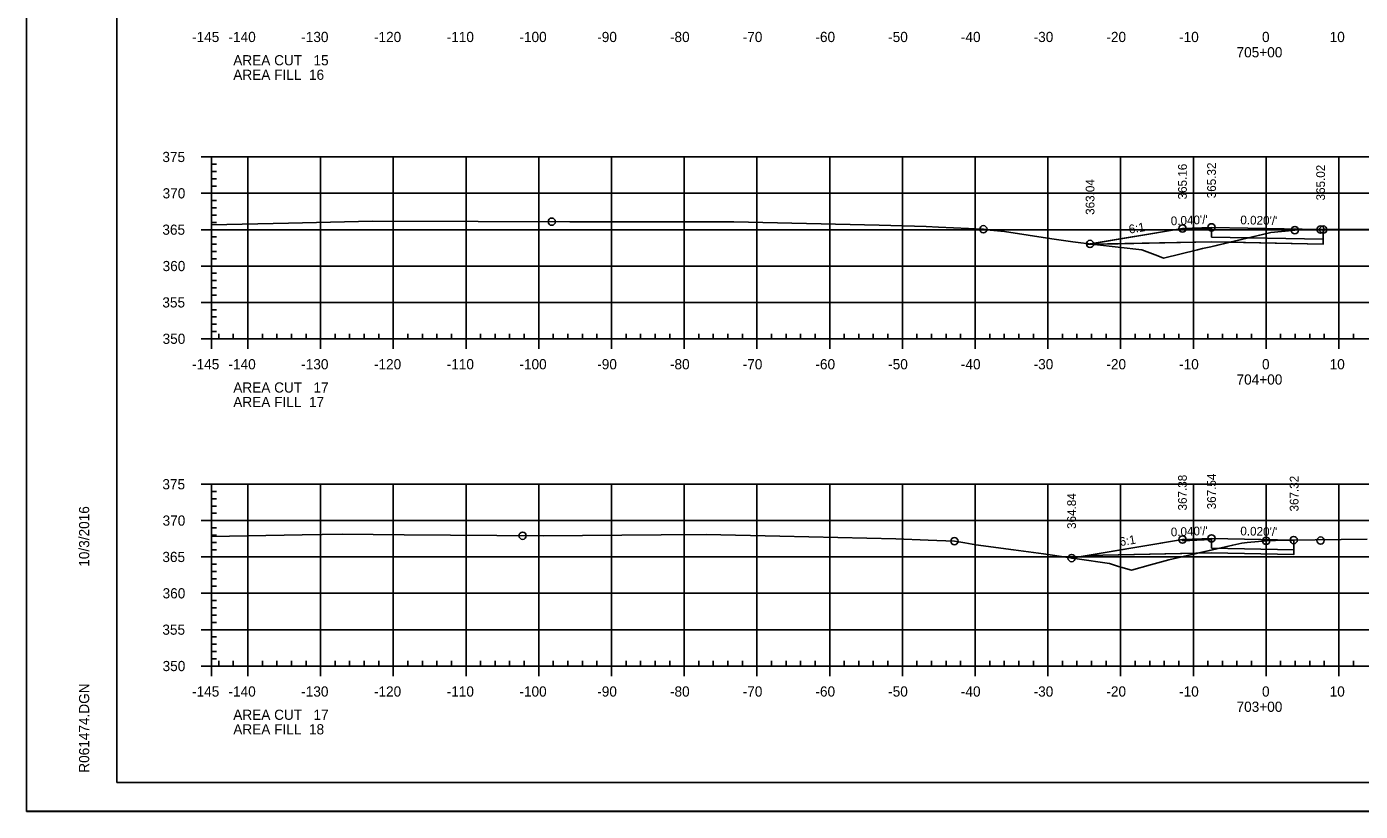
# Model space of a CAD drawing. Extents: x 1359801 to 1362404, y 372415 to 374228.
# Drawn here: x 1360417.1 to 1360600.5, y 372734.6 to 372842.5 of the extents above; entities that cross this region are included whole.
import ezdxf

# ---------------------------------------------------------------- set-up
doc = ezdxf.new("R2010")
doc.units = 0
for name, color, linetype in [('S_DRG_PT_SYM', 7, 'Continuous'), ('S_ELECTRIC_UTILITIES_ANNOT', 7, 'Continuous'), ('S_IRON_PIN', 7, 'Continuous'), ('S_MAILBOX', 7, 'Continuous'), ('S_PRIMARY_CTL', 7, 'Continuous'), ('S_SANITARY_SEWER', 7, 'Continuous'), ('S_SHOULDER', 7, 'Continuous'), ('S_UNDERGROUND_CABLE', 7, 'Continuous'), ('S_UTL_PT_SYM', 7, 'Continuous'), ('S_WATER_UTILITIES', 7, 'Continuous')]:
    doc.layers.add(name, color=color, linetype=linetype)

msp = doc.modelspace()

# ---------------------------------------------------------------- linework, layer by layer
at = {"layer": 'S_DRG_PT_SYM'}
for points in [[(1360442.53, 372815.23), (1360453.14, 372815.47), (1360464.65, 372815.73), (1360479.21, 372815.7), (1360491.8, 372815.67), (1360501.28, 372815.68), (1360514.35, 372815.67), (1360534.34, 372815.18), (1360540.78, 372815.02), (1360542.48, 372814.94), (1360548.66, 372814.64), (1360549.61, 372814.53), (1360551.56, 372814.31), (1360558.08, 372813.34), (1360560.98, 372812.91), (1360563.92, 372812.55), (1360570.47, 372811.81), (1360572.66, 372810.97), (1360573.43, 372810.68), (1360578.09, 372811.8), (1360578.8, 372811.97), (1360579.94, 372812.23), (1360588.18, 372814.17), (1360591.14, 372814.48), (1360591.49, 372814.52), (1360595.1, 372814.59), (1360595.4, 372814.59), (1360596.2, 372814.6), (1360605.58, 372814.66)], [(1360442.53, 372772.37), (1360455.01, 372772.6), (1360460.52, 372772.7), (1360469.03, 372772.63), (1360488.12, 372772.47), (1360504.37, 372772.62), (1360510.56, 372772.66), (1360520.69, 372772.43), (1360536.64, 372772.06), (1360541.07, 372771.89), (1360544.68, 372771.75), (1360546.12, 372771.5), (1360547.64, 372771.24), (1360552.8, 372770.55), (1360556.95, 372770.01), (1360561.54, 372769.31), (1360565.99, 372768.67), (1360567.25, 372768.25), (1360569.02, 372767.75), (1360571.62, 372768.48), (1360574.15, 372769.18), (1360582.94, 372771.2), (1360584.21, 372771.49), (1360584.91, 372771.56), (1360587.55, 372771.8), (1360590.17, 372771.87), (1360591.33, 372771.9), (1360594.3, 372771.94), (1360601.42, 372772.03)]]:
    msp.add_lwpolyline(points, dxfattribs=at)
at = {"layer": 'S_ELECTRIC_UTILITIES_ANNOT'}
for p, q in [((1360580.03, 372812.9), (1360563.74, 372812.57)), ((1360563.74, 372812.57), (1360563.74, 372812.57)), ((1360582.56, 372812.85), (1360580.03, 372812.9)), ((1360562.94, 372769.79), (1360560.79, 372769.43))]:
    msp.add_line(p, q, dxfattribs=at)
for points in [[(1360595.4, 372814.59), (1360595.1, 372814.59), (1360591.49, 372814.52), (1360591.14, 372814.48), (1360588.18, 372814.17), (1360584.52, 372813.31)], [(1360595.4, 372813.09), (1360595.4, 372814.43), (1360595.4, 372814.59)], [(1360563.74, 372812.57), (1360563.92, 372812.55), (1360570.47, 372811.81), (1360572.66, 372810.97), (1360573.43, 372810.68), (1360578.09, 372811.8), (1360578.8, 372811.97), (1360579.94, 372812.23), (1360582.56, 372812.85)], [(1360584.52, 372813.31), (1360582.56, 372812.85), (1360595.4, 372812.59), (1360595.4, 372813.09)], [(1360591.33, 372771.9), (1360590.17, 372771.87), (1360587.55, 372771.8), (1360584.91, 372771.56), (1360584.21, 372771.49), (1360582.94, 372771.2), (1360578.1, 372770.09)], [(1360591.33, 372769.9), (1360591.33, 372771.73), (1360591.33, 372771.9)], [(1360560.79, 372769.43), (1360561.54, 372769.31), (1360565.99, 372768.67), (1360567.25, 372768.25), (1360569.02, 372767.75), (1360571.62, 372768.48), (1360574.15, 372769.18), (1360578.1, 372770.09)], [(1360578.1, 372770.09), (1360578.1, 372770.09), (1360562.94, 372769.79)], [(1360578.1, 372770.09), (1360580.03, 372770.13), (1360591.33, 372769.9)]]:
    msp.add_lwpolyline(points, dxfattribs=at)
at = {"layer": 'S_MAILBOX'}
for p, q in [((1360442.53, 372824.58), (1360732.53, 372824.58)), ((1360442.53, 372799.58), (1360442.53, 372824.58)), ((1360447.53, 372799.58), (1360447.53, 372824.58)), ((1360457.53, 372799.58), (1360457.53, 372824.58)), ((1360467.53, 372799.58), (1360467.53, 372824.58)), ((1360477.53, 372799.58), (1360477.53, 372824.58)), ((1360487.53, 372799.58), (1360487.53, 372824.58)), ((1360497.53, 372799.58), (1360497.53, 372824.58)), ((1360507.53, 372799.58), (1360507.53, 372824.58)), ((1360517.53, 372799.58), (1360517.53, 372824.58)), ((1360527.53, 372799.58), (1360527.53, 372824.58)), ((1360537.53, 372799.58), (1360537.53, 372824.58)), ((1360547.53, 372799.58), (1360547.53, 372824.58)), ((1360557.53, 372799.58), (1360557.53, 372824.58)), ((1360567.53, 372799.58), (1360567.53, 372824.58)), ((1360577.53, 372799.58), (1360577.53, 372824.58)), ((1360587.53, 372799.58), (1360587.53, 372824.58)), ((1360597.53, 372799.58), (1360597.53, 372824.58)), ((1360442.53, 372819.58), (1360732.53, 372819.58)), ((1360442.53, 372814.58), (1360732.53, 372814.58)), ((1360442.53, 372809.58), (1360732.53, 372809.58)), ((1360442.53, 372804.58), (1360732.53, 372804.58)), ((1360442.53, 372799.58), (1360732.53, 372799.58)), ((1360442.53, 372779.58), (1360732.53, 372779.58)), ((1360442.53, 372754.58), (1360442.53, 372779.58)), ((1360447.53, 372754.58), (1360447.53, 372779.58)), ((1360457.53, 372754.58), (1360457.53, 372779.58)), ((1360467.53, 372754.58), (1360467.53, 372779.58)), ((1360477.53, 372754.58), (1360477.53, 372779.58)), ((1360487.53, 372754.58), (1360487.53, 372779.58)), ((1360497.53, 372754.58), (1360497.53, 372779.58)), ((1360507.53, 372754.58), (1360507.53, 372779.58)), ((1360517.53, 372754.58), (1360517.53, 372779.58)), ((1360527.53, 372754.58), (1360527.53, 372779.58)), ((1360537.53, 372754.58), (1360537.53, 372779.58)), ((1360547.53, 372754.58), (1360547.53, 372779.58)), ((1360557.53, 372754.58), (1360557.53, 372779.58)), ((1360567.53, 372754.58), (1360567.53, 372779.58)), ((1360577.53, 372754.58), (1360577.53, 372779.58)), ((1360587.53, 372754.58), (1360587.53, 372779.58)), ((1360597.53, 372754.58), (1360597.53, 372779.58)), ((1360442.53, 372774.58), (1360732.53, 372774.58)), ((1360442.53, 372769.58), (1360732.53, 372769.58)), ((1360442.53, 372764.58), (1360732.53, 372764.58)), ((1360442.53, 372759.58), (1360732.53, 372759.58)), ((1360442.53, 372754.58), (1360732.53, 372754.58))]:
    msp.add_line(p, q, dxfattribs=at)
at = {"layer": 'S_SANITARY_SEWER'}
for points in [[(1360563.33, 372812.62), (1360576.03, 372814.74), (1360580.03, 372814.9), (1360595.03, 372814.6), (1360595.4, 372814.59)], [(1360560.79, 372769.43), (1360576.03, 372771.97), (1360580.03, 372772.13), (1360591.33, 372771.9)]]:
    msp.add_lwpolyline(points, dxfattribs=at)
at = {"layer": 'S_SHOULDER'}
msp.add_line((1360417.13, 372734.61), (1360750.46, 372734.61), dxfattribs=at)
for points in [[(1360417.12, 372947.94), (1360750.46, 372947.94), (1360750.46, 372734.6), (1360417.12, 372734.6)], [(1360663.45, 372944.04), (1360663.45, 372934.16), (1360699.18, 372934.16), (1360699.18, 372931.24), (1360722.38, 372931.24), (1360722.38, 372906.91), (1360745.71, 372906.91), (1360745.71, 372738.58), (1360429.53, 372738.58), (1360429.53, 372944.04)]]:
    msp.add_lwpolyline(points, close=True, dxfattribs=at)
for points in [[(1360562.94, 372812.56), (1360576.03, 372814.74), (1360576.05, 372814.57), (1360580.03, 372814.73)], [(1360580.03, 372814.73), (1360580.03, 372813.57), (1360595.4, 372813.26)], [(1360595.4, 372813.26), (1360595.4, 372812.59), (1360580.03, 372812.9), (1360562.94, 372812.56)], [(1360562.94, 372769.79), (1360576.03, 372771.97), (1360576.05, 372771.8), (1360580.03, 372771.96)], [(1360591.33, 372770.57), (1360591.33, 372769.9), (1360580.03, 372770.13), (1360562.94, 372769.79)], [(1360580.03, 372771.96), (1360580.03, 372770.79), (1360591.33, 372770.57)]]:
    msp.add_lwpolyline(points, dxfattribs=at)
for centre in [(1360489.31, 372815.68), (1360548.66, 372814.64), (1360576.03, 372814.74), (1360580.03, 372814.9), (1360591.49, 372814.52), (1360595.03, 372814.6), (1360595.4, 372814.59), (1360563.33, 372812.62), (1360485.31, 372772.5), (1360544.68, 372771.75), (1360576.03, 372771.97), (1360580.03, 372772.13), (1360587.55, 372771.8), (1360591.33, 372771.9), (1360595.03, 372771.83), (1360560.79, 372769.43)]:
    msp.add_circle(centre, 0.5, dxfattribs=at)
at = {"layer": 'S_UNDERGROUND_CABLE'}
for points in [[(1360563.33, 372812.57), (1360580.03, 372812.9), (1360595.4, 372812.59), (1360595.4, 372814.43), (1360595.4, 372814.59)], [(1360562.94, 372769.79), (1360580.03, 372770.13), (1360591.33, 372769.9), (1360591.33, 372771.73), (1360591.33, 372771.9)]]:
    msp.add_lwpolyline(points, dxfattribs=at)
at = {"layer": 'S_UTL_PT_SYM'}
for p, q in [((1360429.53, 372738.58), (1360429.53, 372944.04)), ((1360429.53, 372738.58), (1360429.53, 372738.58)), ((1360745.71, 372738.58), (1360429.53, 372738.58))]:
    msp.add_line(p, q, dxfattribs=at)
at = {"layer": 'S_WATER_UTILITIES'}
for p, q in [((1360441.13, 372824.58), (1360442.53, 372824.58)), ((1360442.53, 372799.58), (1360442.53, 372824.58)), ((1360442.53, 372823.58), (1360443.23, 372823.58)), ((1360442.53, 372822.58), (1360443.23, 372822.58)), ((1360442.53, 372821.58), (1360443.23, 372821.58)), ((1360442.53, 372820.58), (1360443.23, 372820.58)), ((1360441.13, 372819.58), (1360442.53, 372819.58)), ((1360442.53, 372818.58), (1360443.23, 372818.58)), ((1360442.53, 372817.58), (1360443.23, 372817.58)), ((1360442.53, 372816.58), (1360443.23, 372816.58)), ((1360441.13, 372814.58), (1360442.53, 372814.58)), ((1360442.53, 372815.58), (1360443.23, 372815.58)), ((1360442.53, 372813.58), (1360443.23, 372813.58)), ((1360442.53, 372812.58), (1360443.23, 372812.58)), ((1360442.53, 372811.58), (1360443.23, 372811.58)), ((1360441.13, 372809.58), (1360442.53, 372809.58)), ((1360442.53, 372810.58), (1360443.23, 372810.58)), ((1360442.53, 372808.58), (1360443.23, 372808.58)), ((1360442.53, 372807.58), (1360443.23, 372807.58)), ((1360442.53, 372806.58), (1360443.23, 372806.58)), ((1360442.53, 372805.58), (1360443.23, 372805.58)), ((1360441.13, 372804.58), (1360442.53, 372804.58)), ((1360442.53, 372803.58), (1360443.23, 372803.58)), ((1360442.53, 372802.58), (1360443.23, 372802.58)), ((1360442.53, 372801.58), (1360443.23, 372801.58)), ((1360442.53, 372800.58), (1360443.23, 372800.58)), ((1360442.53, 372799.58), (1360442.53, 372800.28)), ((1360443.53, 372799.58), (1360443.53, 372800.28)), ((1360445.53, 372799.58), (1360445.53, 372800.28)), ((1360449.53, 372799.58), (1360449.53, 372800.28)), ((1360451.53, 372799.58), (1360451.53, 372800.28)), ((1360453.53, 372799.58), (1360453.53, 372800.28)), ((1360455.53, 372799.58), (1360455.53, 372800.28)), ((1360459.53, 372799.58), (1360459.53, 372800.28)), ((1360461.53, 372799.58), (1360461.53, 372800.28)), ((1360463.53, 372799.58), (1360463.53, 372800.28)), ((1360465.53, 372799.58), (1360465.53, 372800.28)), ((1360469.53, 372799.58), (1360469.53, 372800.28)), ((1360471.53, 372799.58), (1360471.53, 372800.28)), ((1360473.53, 372799.58), (1360473.53, 372800.28)), ((1360475.53, 372799.58), (1360475.53, 372800.28)), ((1360479.53, 372799.58), (1360479.53, 372800.28)), ((1360481.53, 372799.58), (1360481.53, 372800.28)), ((1360483.53, 372799.58), (1360483.53, 372800.28)), ((1360485.53, 372799.58), (1360485.53, 372800.28)), ((1360489.53, 372799.58), (1360489.53, 372800.28)), ((1360491.53, 372799.58), (1360491.53, 372800.28)), ((1360493.53, 372799.58), (1360493.53, 372800.28)), ((1360495.53, 372799.58), (1360495.53, 372800.28)), ((1360499.53, 372799.58), (1360499.53, 372800.28)), ((1360501.53, 372799.58), (1360501.53, 372800.28)), ((1360503.53, 372799.58), (1360503.53, 372800.28)), ((1360505.53, 372799.58), (1360505.53, 372800.28)), ((1360509.53, 372799.58), (1360509.53, 372800.28)), ((1360511.53, 372799.58), (1360511.53, 372800.28)), ((1360513.53, 372799.58), (1360513.53, 372800.28)), ((1360515.53, 372799.58), (1360515.53, 372800.28)), ((1360519.53, 372799.58), (1360519.53, 372800.28)), ((1360521.53, 372799.58), (1360521.53, 372800.28)), ((1360523.53, 372799.58), (1360523.53, 372800.28)), ((1360525.53, 372799.58), (1360525.53, 372800.28)), ((1360529.53, 372799.58), (1360529.53, 372800.28)), ((1360531.53, 372799.58), (1360531.53, 372800.28)), ((1360533.53, 372799.58), (1360533.53, 372800.28)), ((1360535.53, 372799.58), (1360535.53, 372800.28)), ((1360539.53, 372799.58), (1360539.53, 372800.28)), ((1360541.53, 372799.58), (1360541.53, 372800.28)), ((1360543.53, 372799.58), (1360543.53, 372800.28)), ((1360545.53, 372799.58), (1360545.53, 372800.28)), ((1360549.53, 372799.58), (1360549.53, 372800.28)), ((1360551.53, 372799.58), (1360551.53, 372800.28)), ((1360553.53, 372799.58), (1360553.53, 372800.28)), ((1360555.53, 372799.58), (1360555.53, 372800.28)), ((1360559.53, 372799.58), (1360559.53, 372800.28)), ((1360561.53, 372799.58), (1360561.53, 372800.28)), ((1360563.53, 372799.58), (1360563.53, 372800.28)), ((1360565.53, 372799.58), (1360565.53, 372800.28)), ((1360569.53, 372799.58), (1360569.53, 372800.28)), ((1360571.53, 372799.58), (1360571.53, 372800.28)), ((1360573.53, 372799.58), (1360573.53, 372800.28)), ((1360575.53, 372799.58), (1360575.53, 372800.28)), ((1360579.53, 372799.58), (1360579.53, 372800.28)), ((1360581.53, 372799.58), (1360581.53, 372800.28)), ((1360583.53, 372799.58), (1360583.53, 372800.28)), ((1360585.53, 372799.58), (1360585.53, 372800.28)), ((1360589.53, 372799.58), (1360589.53, 372800.28)), ((1360591.53, 372799.58), (1360591.53, 372800.28)), ((1360593.53, 372799.58), (1360593.53, 372800.28)), ((1360595.53, 372799.58), (1360595.53, 372800.28)), ((1360599.53, 372799.58), (1360599.53, 372800.28)), ((1360441.13, 372799.58), (1360442.53, 372799.58)), ((1360442.53, 372799.58), (1360732.53, 372799.58)), ((1360442.53, 372798.18), (1360442.53, 372799.58)), ((1360447.53, 372798.18), (1360447.53, 372799.58)), ((1360457.53, 372798.18), (1360457.53, 372799.58)), ((1360467.53, 372798.18), (1360467.53, 372799.58)), ((1360477.53, 372798.18), (1360477.53, 372799.58)), ((1360487.53, 372798.18), (1360487.53, 372799.58)), ((1360497.53, 372798.18), (1360497.53, 372799.58)), ((1360507.53, 372798.18), (1360507.53, 372799.58)), ((1360517.53, 372798.18), (1360517.53, 372799.58)), ((1360527.53, 372798.18), (1360527.53, 372799.58)), ((1360537.53, 372798.18), (1360537.53, 372799.58)), ((1360547.53, 372798.18), (1360547.53, 372799.58)), ((1360557.53, 372798.18), (1360557.53, 372799.58)), ((1360567.53, 372798.18), (1360567.53, 372799.58)), ((1360577.53, 372798.18), (1360577.53, 372799.58)), ((1360587.53, 372798.18), (1360587.53, 372799.58)), ((1360597.53, 372798.18), (1360597.53, 372799.58)), ((1360441.13, 372779.58), (1360442.53, 372779.58)), ((1360442.53, 372754.58), (1360442.53, 372779.58)), ((1360442.53, 372778.58), (1360443.23, 372778.58)), ((1360442.53, 372777.58), (1360443.23, 372777.58)), ((1360442.53, 372776.58), (1360443.23, 372776.58)), ((1360441.13, 372774.58), (1360442.53, 372774.58)), ((1360442.53, 372775.58), (1360443.23, 372775.58)), ((1360442.53, 372773.58), (1360443.23, 372773.58)), ((1360442.53, 372772.58), (1360443.23, 372772.58)), ((1360442.53, 372771.58), (1360443.23, 372771.58)), ((1360442.53, 372770.58), (1360443.23, 372770.58)), ((1360441.13, 372769.58), (1360442.53, 372769.58)), ((1360442.53, 372768.58), (1360443.23, 372768.58)), ((1360442.53, 372767.58), (1360443.23, 372767.58)), ((1360442.53, 372766.58), (1360443.23, 372766.58)), ((1360442.53, 372765.58), (1360443.23, 372765.58)), ((1360441.13, 372764.58), (1360442.53, 372764.58)), ((1360442.53, 372763.58), (1360443.23, 372763.58)), ((1360442.53, 372762.58), (1360443.23, 372762.58)), ((1360442.53, 372761.58), (1360443.23, 372761.58)), ((1360441.13, 372759.58), (1360442.53, 372759.58)), ((1360442.53, 372760.58), (1360443.23, 372760.58)), ((1360442.53, 372758.58), (1360443.23, 372758.58)), ((1360442.53, 372757.58), (1360443.23, 372757.58)), ((1360442.53, 372756.58), (1360443.23, 372756.58)), ((1360442.53, 372755.58), (1360443.23, 372755.58)), ((1360441.13, 372754.58), (1360442.53, 372754.58)), ((1360442.53, 372754.58), (1360442.53, 372755.28)), ((1360442.53, 372754.58), (1360732.53, 372754.58)), ((1360442.53, 372753.18), (1360442.53, 372754.58)), ((1360443.53, 372754.58), (1360443.53, 372755.28)), ((1360445.53, 372754.58), (1360445.53, 372755.28)), ((1360447.53, 372753.18), (1360447.53, 372754.58)), ((1360449.53, 372754.58), (1360449.53, 372755.28)), ((1360451.53, 372754.58), (1360451.53, 372755.28)), ((1360453.53, 372754.58), (1360453.53, 372755.28)), ((1360455.53, 372754.58), (1360455.53, 372755.28)), ((1360457.53, 372753.18), (1360457.53, 372754.58)), ((1360459.53, 372754.58), (1360459.53, 372755.28)), ((1360461.53, 372754.58), (1360461.53, 372755.28)), ((1360463.53, 372754.58), (1360463.53, 372755.28)), ((1360465.53, 372754.58), (1360465.53, 372755.28)), ((1360467.53, 372753.18), (1360467.53, 372754.58)), ((1360469.53, 372754.58), (1360469.53, 372755.28)), ((1360471.53, 372754.58), (1360471.53, 372755.28)), ((1360473.53, 372754.58), (1360473.53, 372755.28)), ((1360475.53, 372754.58), (1360475.53, 372755.28)), ((1360477.53, 372753.18), (1360477.53, 372754.58)), ((1360479.53, 372754.58), (1360479.53, 372755.28)), ((1360481.53, 372754.58), (1360481.53, 372755.28)), ((1360483.53, 372754.58), (1360483.53, 372755.28)), ((1360485.53, 372754.58), (1360485.53, 372755.28)), ((1360487.53, 372753.18), (1360487.53, 372754.58)), ((1360489.53, 372754.58), (1360489.53, 372755.28)), ((1360491.53, 372754.58), (1360491.53, 372755.28)), ((1360493.53, 372754.58), (1360493.53, 372755.28)), ((1360495.53, 372754.58), (1360495.53, 372755.28)), ((1360497.53, 372753.18), (1360497.53, 372754.58)), ((1360499.53, 372754.58), (1360499.53, 372755.28)), ((1360501.53, 372754.58), (1360501.53, 372755.28)), ((1360503.53, 372754.58), (1360503.53, 372755.28)), ((1360505.53, 372754.58), (1360505.53, 372755.28)), ((1360507.53, 372753.18), (1360507.53, 372754.58)), ((1360509.53, 372754.58), (1360509.53, 372755.28)), ((1360511.53, 372754.58), (1360511.53, 372755.28)), ((1360513.53, 372754.58), (1360513.53, 372755.28)), ((1360515.53, 372754.58), (1360515.53, 372755.28)), ((1360517.53, 372753.18), (1360517.53, 372754.58)), ((1360519.53, 372754.58), (1360519.53, 372755.28)), ((1360521.53, 372754.58), (1360521.53, 372755.28)), ((1360523.53, 372754.58), (1360523.53, 372755.28)), ((1360525.53, 372754.58), (1360525.53, 372755.28)), ((1360527.53, 372753.18), (1360527.53, 372754.58)), ((1360529.53, 372754.58), (1360529.53, 372755.28)), ((1360531.53, 372754.58), (1360531.53, 372755.28)), ((1360533.53, 372754.58), (1360533.53, 372755.28)), ((1360535.53, 372754.58), (1360535.53, 372755.28)), ((1360537.53, 372753.18), (1360537.53, 372754.58)), ((1360539.53, 372754.58), (1360539.53, 372755.28)), ((1360541.53, 372754.58), (1360541.53, 372755.28)), ((1360543.53, 372754.58), (1360543.53, 372755.28)), ((1360545.53, 372754.58), (1360545.53, 372755.28)), ((1360547.53, 372753.18), (1360547.53, 372754.58)), ((1360549.53, 372754.58), (1360549.53, 372755.28)), ((1360551.53, 372754.58), (1360551.53, 372755.28)), ((1360553.53, 372754.58), (1360553.53, 372755.28)), ((1360555.53, 372754.58), (1360555.53, 372755.28)), ((1360557.53, 372753.18), (1360557.53, 372754.58)), ((1360559.53, 372754.58), (1360559.53, 372755.28)), ((1360561.53, 372754.58), (1360561.53, 372755.28)), ((1360563.53, 372754.58), (1360563.53, 372755.28)), ((1360565.53, 372754.58), (1360565.53, 372755.28)), ((1360567.53, 372753.18), (1360567.53, 372754.58)), ((1360569.53, 372754.58), (1360569.53, 372755.28)), ((1360571.53, 372754.58), (1360571.53, 372755.28)), ((1360573.53, 372754.58), (1360573.53, 372755.28)), ((1360575.53, 372754.58), (1360575.53, 372755.28)), ((1360577.53, 372753.18), (1360577.53, 372754.58)), ((1360579.53, 372754.58), (1360579.53, 372755.28)), ((1360581.53, 372754.58), (1360581.53, 372755.28)), ((1360583.53, 372754.58), (1360583.53, 372755.28)), ((1360585.53, 372754.58), (1360585.53, 372755.28)), ((1360587.53, 372753.18), (1360587.53, 372754.58)), ((1360589.53, 372754.58), (1360589.53, 372755.28)), ((1360591.53, 372754.58), (1360591.53, 372755.28)), ((1360593.53, 372754.58), (1360593.53, 372755.28)), ((1360595.53, 372754.58), (1360595.53, 372755.28)), ((1360597.53, 372753.18), (1360597.53, 372754.58)), ((1360599.53, 372754.58), (1360599.53, 372755.28))]:
    msp.add_line(p, q, dxfattribs=at)

# ---------------------------------------------------------------- texts
at = {"layer": 'S_IRON_PIN'}
for s, rotation, p in [('365.16', 90, (1360576.63, 372818.74)), ('365.32', 90, (1360580.63, 372818.9)), ('365.02', 90, (1360595.63, 372818.6)), ('363.04', 90, (1360563.93, 372816.62)), ("0.040'/'", 2.2906, (1360574.45, 372815.18)), ("0.020'/'", 358.8542, (1360583.98, 372815.32)), ('6:1', 9.4623, (1360568.75, 372814.03)), ('367.38', 90, (1360576.63, 372775.97)), ('367.54', 90, (1360580.63, 372776.13)), ('367.32', 90, (1360591.99, 372775.83)), ('364.84', 90, (1360561.39, 372773.43)), ('6:1', 9.4623, (1360567.48, 372771.05)), ("0.040'/'", 2.2906, (1360574.45, 372772.4)), ("0.020'/'", 358.8542, (1360583.98, 372772.55))]:
    msp.add_text(s, height=1.2, rotation=rotation, dxfattribs=at).set_placement(p)
at = {"layer": 'S_PRIMARY_CTL'}
for s, p in [('-145', (1360439.86, 372840.38)), ('-140', (1360444.87, 372840.38)), ('-130', (1360454.87, 372840.38)), ('-120', (1360464.87, 372840.38)), ('-110', (1360474.87, 372840.38)), ('-100', (1360484.87, 372840.38)), ('-90', (1360495.57, 372840.38)), ('-80', (1360505.57, 372840.38)), ('-70', (1360515.57, 372840.38)), ('-60', (1360525.57, 372840.38)), ('-50', (1360535.57, 372840.38)), ('-40', (1360545.57, 372840.38)), ('-30', (1360555.57, 372840.38)), ('-20', (1360565.57, 372840.38)), ('-10', (1360575.57, 372840.38)), ('0', (1360586.97, 372840.38)), ('10', (1360596.27, 372840.38)), ('AREA CUT   15', (1360445.53, 372837.18)), ('705+00', (1360583.47, 372838.28)), ('AREA FILL  16', (1360445.53, 372835.18)), ('375', (1360435.78, 372823.88)), ('370', (1360435.81, 372818.88)), ('365', (1360435.78, 372813.88)), ('360', (1360435.81, 372808.88)), ('355', (1360435.78, 372803.88)), ('350', (1360435.81, 372798.88)), ('-145', (1360439.86, 372795.38)), ('-140', (1360444.87, 372795.38)), ('-130', (1360454.87, 372795.38)), ('-120', (1360464.87, 372795.38)), ('-110', (1360474.87, 372795.38)), ('-100', (1360484.87, 372795.38)), ('-90', (1360495.57, 372795.38)), ('-80', (1360505.57, 372795.38)), ('-70', (1360515.57, 372795.38)), ('-60', (1360525.57, 372795.38)), ('-50', (1360535.57, 372795.38)), ('-40', (1360545.57, 372795.38)), ('-30', (1360555.57, 372795.38)), ('-20', (1360565.57, 372795.38)), ('-10', (1360575.57, 372795.38)), ('0', (1360586.97, 372795.38)), ('10', (1360596.27, 372795.38)), ('704+00', (1360583.47, 372793.28)), ('AREA CUT   17', (1360445.53, 372792.18)), ('AREA FILL  17', (1360445.53, 372790.18)), ('375', (1360435.78, 372778.88)), ('370', (1360435.81, 372773.88)), ('365', (1360435.78, 372768.88)), ('360', (1360435.81, 372763.88)), ('355', (1360435.78, 372758.88)), ('350', (1360435.81, 372753.88)), ('-145', (1360439.86, 372750.38)), ('-140', (1360444.87, 372750.38)), ('-130', (1360454.87, 372750.38)), ('-120', (1360464.87, 372750.38)), ('-110', (1360474.87, 372750.38)), ('-100', (1360484.87, 372750.38)), ('-90', (1360495.57, 372750.38)), ('-80', (1360505.57, 372750.38)), ('-70', (1360515.57, 372750.38)), ('-60', (1360525.57, 372750.38)), ('-50', (1360535.57, 372750.38)), ('-40', (1360545.57, 372750.38)), ('-30', (1360555.57, 372750.38)), ('-20', (1360565.57, 372750.38)), ('-10', (1360575.57, 372750.38)), ('0', (1360586.97, 372750.38)), ('10', (1360596.27, 372750.38)), ('AREA CUT   17', (1360445.53, 372747.18)), ('703+00', (1360583.47, 372748.28)), ('AREA FILL  18', (1360445.53, 372745.18))]:
    msp.add_text(s, height=1.4, dxfattribs=at).set_placement(p)
at = {"layer": 'S_SHOULDER'}
for p in [(1360540.73, 372814.97), (1360536.6, 372772.01)]:
    msp.add_text('+', height=0.1, dxfattribs=at).set_placement(p)
at = {"layer": 'S_UTL_PT_SYM'}
for s, p in [('10/3/2016', (1360425.72, 372768.23)), ('R061474.DGN', (1360425.72, 372739.91))]:
    msp.add_text(s, height=1.4, rotation=90, dxfattribs=at).set_placement(p)

doc.saveas('drawing.dxf')
